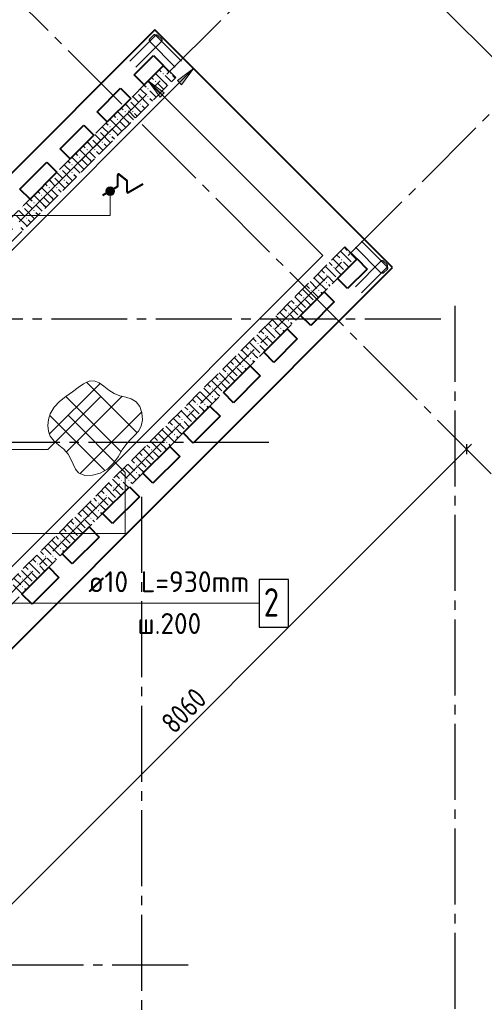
# Model space of a CAD drawing. Header units: millimetres. Extents: x 40580 to 1168286, y -220995 to 81020.
# Tile 360 of 419: x 953582 to 958475, y -120050 to -109687. Entities that reach past the tile are written whole.
import ezdxf

# ---------------------------------------------------------------- set-up
doc = ezdxf.new("R2010")
doc.units = ezdxf.units.MM
for name, pattern in [('______2', [270, 200, -70]), ('______5', [1100, 800, -100, 100, -100]), ('CENTER', [2, 1.25, -0.25, 0.25, -0.25])]:
    doc.linetypes.add(name, pattern=pattern)
for name, color, linetype, lineweight in [('Standard', 7, 'Continuous', 25), ('Общий01', 7, 'Continuous', 13), ('ОСИ', 7, 'CENTER', 15), ('Основная', 7, 'Continuous', 40), ('Позиционная метка линия выноска', 7, 'Continuous', 13), ('Позиционная метка номер позиции', 7, 'Continuous', 13)]:
    doc.layers.add(name, color=color, linetype=linetype, lineweight=lineweight)
doc.layers.add('ЖБ Стена верхний уровень', color=7, linetype='______2', true_color=0x656565)
doc.styles.add('GOST 2.304-81', font='txt')
doc.styles.add('ISOCPEUR', font='isocpeur.ttf')

msp = doc.modelspace()

# ---------------------------------------------------------------- hatches: boundary and pattern name
at = {"layer": 'ЖБ Стена верхний уровень', "linetype": 'Continuous', "lineweight": -3, "transparency": 33554687}
for points in [[(955085.7, -110255.1), (955092.3, -110248.6), (955098.8, -110255.1), (955092.3, -110261.7)], [(955165.7, -110255.1), (955172.2, -110248.6), (955178.7, -110255.1), (955172.2, -110261.7)], [(955005.7, -110335.1), (955012.3, -110328.6), (955018.7, -110335.1), (955012.3, -110341.6)], [(954815, -110451.4), (954818.7, -110455.1), (954812.3, -110461.7), (954808.5, -110457.9)], [(954925.8, -110415.1), (954932.2, -110408.6), (954938.7, -110415.1), (954932.2, -110421.6)], [(954735, -110531.4), (954738.7, -110535.1), (954732.2, -110541.6), (954728.5, -110537.9)], [(954845.7, -110575.2), (954852.2, -110568.7), (954858.7, -110575.2), (954852.2, -110581.6)], [(954925.8, -110495.1), (954932.2, -110488.7), (954938.7, -110495.1), (954932.2, -110501.6)], [(954685.7, -110655.1), (954692.3, -110648.6), (954698.8, -110655.1), (954692.3, -110661.7)], [(954765.7, -110655.1), (954772.2, -110648.6), (954778.7, -110655.1), (954772.2, -110661.7)], [(954605.7, -110735.1), (954612.3, -110728.6), (954618.7, -110735.1), (954612.3, -110741.6)], [(954415, -110851.4), (954418.7, -110855.1), (954412.3, -110861.7), (954408.5, -110857.9)], [(954525.8, -110815.1), (954532.2, -110808.6), (954538.7, -110815.1), (954532.2, -110821.6)], [(954335, -110931.4), (954338.7, -110935.1), (954332.2, -110941.6), (954328.5, -110937.9)], [(954445.7, -110975.2), (954452.2, -110968.7), (954458.7, -110975.2), (954452.2, -110981.6)], [(954525.8, -110895.1), (954532.2, -110888.7), (954538.7, -110895.1), (954532.2, -110901.6)], [(954285.7, -111055.1), (954292.3, -111048.6), (954298.8, -111055.1), (954292.3, -111061.7)], [(954365.7, -111055.1), (954372.2, -111048.6), (954378.7, -111055.1), (954372.2, -111061.7)], [(954205.7, -111135.1), (954212.3, -111128.6), (954218.7, -111135.1), (954212.3, -111141.6)], [(954015, -111251.4), (954018.7, -111255.1), (954012.3, -111261.7), (954008.5, -111257.9)], [(954125.8, -111215.1), (954132.2, -111208.6), (954138.7, -111215.1), (954132.2, -111221.6)], [(954125.8, -111295.1), (954132.2, -111288.7), (954138.7, -111295.1), (954132.2, -111301.6)], [(953935, -111331.4), (953938.7, -111335.1), (953932.2, -111341.6), (953928.5, -111337.9)], [(954045.7, -111375.2), (954052.2, -111368.7), (954058.7, -111375.2), (954052.2, -111381.6)], [(953885.7, -111455.1), (953892.3, -111448.6), (953898.8, -111455.1), (953892.3, -111461.7)], [(953965.7, -111455.1), (953972.2, -111448.6), (953978.7, -111455.1), (953972.2, -111461.7)], [(953725.8, -111615.1), (953732.2, -111608.6), (953738.7, -111615.1), (953732.2, -111621.6)], [(953805.7, -111535.1), (953812.3, -111528.6), (953818.7, -111535.1), (953812.3, -111541.6)], [(953615, -111651.4), (953618.7, -111655.1), (953612.3, -111661.7), (953608.5, -111657.9)], [(953725.8, -111695.1), (953732.2, -111688.7), (953738.7, -111695.1), (953732.2, -111701.6)], [(953645.7, -111775.2), (953652.2, -111768.7), (953658.7, -111775.2), (953652.2, -111781.6)], [(957045.7, -112135.1), (957052.2, -112128.6), (957058.7, -112135.1), (957052.2, -112141.6)], [(956965.7, -112215.1), (956972.2, -112208.6), (956978.7, -112215.1), (956972.2, -112221.6)], [(956885.7, -112295.1), (956892.3, -112288.7), (956898.8, -112295.1), (956892.3, -112301.6)], [(956805.7, -112375.2), (956812.3, -112368.7), (956818.7, -112375.2), (956812.3, -112381.6)], [(956645.7, -112535.1), (956652.2, -112528.6), (956658.7, -112535.1), (956652.2, -112541.6)], [(956725.7, -112535.1), (956732.2, -112528.6), (956738.7, -112535.1), (956732.2, -112541.6)], [(956805.7, -112455.1), (956812.3, -112448.6), (956818.7, -112455.1), (956812.3, -112461.7)], [(956565.7, -112615.1), (956572.2, -112608.6), (956578.7, -112615.1), (956572.2, -112621.6)], [(956485.7, -112695.1), (956492.3, -112688.7), (956498.8, -112695.1), (956492.3, -112701.6)], [(956405.7, -112775.2), (956412.3, -112768.7), (956418.7, -112775.2), (956412.3, -112781.6)], [(956405.7, -112855.1), (956412.3, -112848.6), (956418.7, -112855.1), (956412.3, -112861.7)], [(956245.7, -112935.1), (956252.2, -112928.6), (956258.7, -112935.1), (956252.2, -112941.6)], [(956325.8, -112935.1), (956332.2, -112928.6), (956338.7, -112935.1), (956332.2, -112941.6)], [(956165.7, -113015.1), (956172.2, -113008.6), (956178.7, -113015.1), (956172.2, -113021.6)], [(956085.7, -113095.1), (956092.3, -113088.7), (956098.8, -113095.1), (956092.3, -113101.6)], [(956005.7, -113175.2), (956012.3, -113168.7), (956018.7, -113175.2), (956012.3, -113181.6)], [(956005.7, -113255.1), (956012.3, -113248.6), (956018.7, -113255.1), (956012.3, -113261.7)], [(955845.7, -113335.1), (955852.2, -113328.6), (955858.7, -113335.1), (955852.2, -113341.6)], [(955925.8, -113335.1), (955932.2, -113328.6), (955938.7, -113335.1), (955932.2, -113341.6)], [(955765.7, -113415.1), (955772.2, -113408.6), (955778.7, -113415.1), (955772.2, -113421.6)], [(955605.7, -113575.2), (955612.3, -113568.7), (955618.7, -113575.2), (955612.3, -113581.6)], [(955685.7, -113495.1), (955692.3, -113488.7), (955698.8, -113495.1), (955692.3, -113501.6)], [(955605.7, -113655.1), (955612.3, -113648.6), (955618.7, -113655.1), (955612.3, -113661.7)], [(955445.7, -113735.1), (955452.2, -113728.6), (955458.7, -113735.1), (955452.2, -113741.6)], [(955525.8, -113735.1), (955532.2, -113728.6), (955538.7, -113735.1), (955532.2, -113741.6)], [(955285.7, -113895.1), (955292.3, -113888.7), (955298.8, -113895.1), (955292.3, -113901.6)], [(955365.7, -113815.1), (955372.2, -113808.6), (955378.7, -113815.1), (955372.2, -113821.6)], [(955205.7, -113975.2), (955212.3, -113968.7), (955218.7, -113975.2), (955212.3, -113981.6)], [(955205.7, -114055.1), (955212.3, -114048.6), (955218.7, -114055.1), (955212.3, -114061.7)], [(955045.7, -114135.1), (955052.2, -114128.6), (955058.7, -114135.1), (955052.2, -114141.6)], [(955125.8, -114135.1), (955132.2, -114128.6), (955138.7, -114135.1), (955132.2, -114141.6)], [(954885.7, -114295.1), (954892.3, -114288.7), (954898.8, -114295.1), (954892.3, -114301.6)], [(954965.7, -114215.1), (954972.2, -114208.6), (954978.7, -114215.1), (954972.2, -114221.6)], [(954805.7, -114375.2), (954812.3, -114368.7), (954818.7, -114375.2), (954812.3, -114381.6)], [(954805.7, -114455.1), (954812.3, -114448.6), (954818.7, -114455.1), (954812.3, -114461.7)], [(954565.7, -114615.1), (954572.2, -114608.6), (954578.7, -114615.1), (954572.2, -114621.6)], [(954645.7, -114535.1), (954652.2, -114528.6), (954658.7, -114535.1), (954652.2, -114541.6)], [(954725.8, -114535.1), (954732.2, -114528.6), (954738.7, -114535.1), (954732.2, -114541.6)], [(954485.7, -114695.1), (954492.3, -114688.7), (954498.8, -114695.1), (954492.3, -114701.6)], [(954405.7, -114775.2), (954412.3, -114768.7), (954418.7, -114775.2), (954412.3, -114781.6)], [(954405.7, -114855.1), (954412.3, -114848.6), (954418.7, -114855.1), (954412.3, -114861.7)], [(954165.7, -115015.1), (954172.2, -115008.6), (954178.7, -115015.1), (954172.2, -115021.6)], [(954245.7, -114935.1), (954252.2, -114928.6), (954258.7, -114935.1), (954252.2, -114941.6)], [(954325.8, -114935.1), (954332.2, -114928.6), (954338.7, -114935.1), (954332.2, -114941.6)], [(954085.7, -115095.1), (954092.3, -115088.7), (954098.8, -115095.1), (954092.3, -115101.6)], [(954005.7, -115175.2), (954012.3, -115168.7), (954018.7, -115175.2), (954012.3, -115181.6)], [(953845.7, -115335.1), (953852.2, -115328.6), (953858.7, -115335.1), (953852.2, -115341.6)], [(953925.8, -115335.1), (953932.2, -115328.6), (953938.7, -115335.1), (953932.2, -115341.6)], [(954005.7, -115255.1), (954012.3, -115248.6), (954018.7, -115255.1), (954012.3, -115261.7)], [(953765.7, -115415.1), (953772.2, -115408.6), (953778.7, -115415.1), (953772.2, -115421.6)], [(953685.7, -115495.1), (953692.3, -115488.7), (953698.8, -115495.1), (953692.3, -115501.6)], [(953605.7, -115575.2), (953612.3, -115568.7), (953618.7, -115575.2), (953612.3, -115581.6)], [(953605.7, -115655.1), (953612.3, -115648.6), (953618.7, -115655.1), (953612.3, -115661.7)]]:
    msp.add_hatch(color=7, dxfattribs=at).paths.add_polyline_path(points, flags=16)
at = {"layer": 'Позиционная метка линия выноска', "linetype": 'Continuous', "lineweight": 13, "transparency": 33554687}
for points in [[(955286, -110371.1), (955413.3, -110201.4), (955243.6, -110328.7)], [(955104.8, -110458.6), (954935.1, -110331.3), (955062.4, -110501)]]:
    msp.add_hatch(color=7, dxfattribs=at).paths.add_polyline_path(points)
at = {"layer": 'Позиционная метка номер позиции', "linetype": 'Continuous', "lineweight": 13, "transparency": 33554687}
for points in [[(954573.9, -111468.8), (954496.5, -111468.8), (954490.2, -111491.3)], [(954573.9, -111468.8), (954490.2, -111491.3), (954580.2, -111491.3)], [(954580.2, -111491.3), (954490.2, -111491.3), (954496.5, -111513.8)], [(954557.7, -111452.6), (954512.7, -111452.6), (954496.5, -111468.8)], [(954557.7, -111452.6), (954496.5, -111468.8), (954573.9, -111468.8)], [(954580.2, -111491.3), (954496.5, -111513.8), (954573.9, -111513.8)], [(954512.7, -111452.6), (954557.7, -111452.6), (954535.2, -111446.3)], [(954573.9, -111513.8), (954496.5, -111513.8), (954512.7, -111530)], [(954573.9, -111513.8), (954512.7, -111530), (954557.7, -111530)], [(954557.7, -111530), (954512.7, -111530), (954535.2, -111536.3)]]:
    msp.add_hatch(color=7, dxfattribs=at).paths.add_polyline_path(points)

# ---------------------------------------------------------------- linework, layer by layer
at = {"color": 7, "linetype": 'Continuous', "lineweight": -3, "transparency": 33554687}
for points in [[(954741.3, -110122), (955010.6, -109852.7), (955013.5, -109850.5), (955016.9, -109848.8), (955020.6, -109847.7), (955024.2, -109847.4), (955027.7, -109847.7), (955031.4, -109848.8), (955034.8, -109850.5), (955037.7, -109852.7), (955074.3, -109889.3), (955076.4, -109892.1), (955078.2, -109895.5), (955079.2, -109899.2), (955079.5, -109902.8), (955079.2, -109906.3), (955078.2, -109910), (955076.4, -109913.5), (955074.3, -109916.3), (954804.9, -110185.6)], [(955284.4, -110122), (955015.1, -109852.7), (955012.2, -109850.5), (955008.8, -109848.8), (955005.1, -109847.7), (955001.5, -109847.4), (954998, -109847.7), (954994.3, -109848.8), (954990.9, -109850.5), (954988, -109852.7), (954951.4, -109889.3), (954949.3, -109892.1), (954947.5, -109895.5), (954946.5, -109899.2), (954946.2, -109902.8), (954946.5, -109906.3), (954947.5, -109910), (954949.3, -109913.5), (954951.4, -109916.3), (955220.7, -110185.6)], [(957180.8, -112018.4), (957450.1, -112287.7), (957452.3, -112290.6), (957454, -112294), (957455.1, -112297.7), (957455.4, -112301.3), (957455.1, -112304.8), (957454, -112308.5), (957452.3, -112311.9), (957450.1, -112314.8), (957413.5, -112351.4), (957410.7, -112353.5), (957407.3, -112355.3), (957403.6, -112356.3), (957400, -112356.6), (957396.5, -112356.3), (957392.8, -112355.3), (957389.3, -112353.5), (957386.5, -112351.4), (957117.2, -112082.1)], [(957180.8, -112561.5), (957450.1, -112292.2), (957452.3, -112289.3), (957454, -112285.9), (957455.1, -112282.2), (957455.4, -112278.7), (957455.1, -112275.1), (957454, -112271.4), (957452.3, -112268), (957450.1, -112265.1), (957413.5, -112228.5), (957410.7, -112226.4), (957407.3, -112224.6), (957403.6, -112223.6), (957400, -112223.3), (957396.5, -112223.6), (957392.8, -112224.6), (957389.3, -112226.4), (957386.5, -112228.5), (957117.2, -112497.9)]]:
    msp.add_lwpolyline(points, dxfattribs=at)
at = {"color": 7, "linetype": 'Continuous', "lineweight": 25, "transparency": 33554687}
msp.add_lwpolyline([(956102.7, -116079.9), (956412.7, -116079.9), (956412.7, -115579.9), (956102.7, -115579.9), (956102.7, -116079.9)], dxfattribs=at)
at = {"layer": 'Standard', "color": 7, "linetype": 'Continuous', "lineweight": -3, "transparency": 33554687}
for p, q in [((956935, -108458.6), (958844.2, -110367.8)), ((958287.6, -114207.1), (958340.7, -114154.1)), ((958287.6, -114207.1), (952588.4, -119906.4))]:
    msp.add_line(p, q, dxfattribs=at)
at = {"layer": 'Standard', "color": 251, "linetype": 'Continuous', "lineweight": -3, "true_color": 0x656565, "transparency": 33554687}
for p, q in [((954167.8, -111225.8), (954560, -110833.6)), ((954167.8, -111225.8), (954256.2, -111137.4)), ((954167.8, -111225.8), (954079.4, -111314.2)), ((958287.6, -114207.1), (958199.2, -114118.7)), ((958287.6, -114207.1), (958376, -114295.5)), ((958287.6, -114207.1), (958287.6, -114207.1))]:
    msp.add_line(p, q, dxfattribs=at)
at = {"layer": 'Standard', "color": 7, "linetype": 'Continuous', "lineweight": 25, "transparency": 33554687}
msp.add_line((958287.6, -114154.1), (958287.6, -114260.1), dxfattribs=at)
at = {"layer": 'ЖБ Стена верхний уровень', "color": 251, "linetype": '______2', "lineweight": -3, "true_color": 0x656565, "transparency": 33554687}
for p, q in [((955097.7, -110168.7), (948917.6, -116348.8)), ((955225, -110295.9), (955097.7, -110168.7)), ((950409.6, -115111.3), (955225, -110295.9)), ((957006.9, -112077.8), (952191.5, -116893.2)), ((957134.2, -112205.1), (957006.9, -112077.8)), ((950954.1, -118385.2), (957134.2, -112205.1))]:
    msp.add_line(p, q, dxfattribs=at)
at = {"layer": 'ЖБ Стена верхний уровень', "color": 9, "linetype": 'Continuous', "lineweight": -3, "true_color": 0xc7c7c7, "transparency": 33554687}
for p, q in [((955112.3, -110355.1), (955011.7, -110254.6)), ((955051.7, -110214.6), (955072.2, -110235.1)), ((955112.3, -110195.1), (955091.7, -110174.6)), ((955152.2, -110235.1), (955112.3, -110195.1)), ((955032.2, -110435.1), (954931.7, -110334.6)), ((954971.7, -110294.6), (954992.3, -110315.1)), ((955032.2, -110355.1), (955099, -110421.9)), ((955112.3, -110275.2), (955179, -110341.9)), ((955112.3, -110355.1), (955139, -110381.9)), ((955192.3, -110275.2), (955219, -110301.9)), ((954872.2, -110435.1), (954851.7, -110414.6)), ((954912.3, -110475.2), (954872.2, -110435.1)), ((954891.7, -110374.6), (954912.3, -110395.1)), ((954952.2, -110435.1), (955019, -110501.9)), ((955032.2, -110435.1), (955059, -110461.9)), ((954712.3, -110595.1), (954691.7, -110574.6)), ((954752.2, -110555.1), (954859, -110661.9)), ((954771.7, -110494.6), (954832.2, -110555.1)), ((954832.2, -110475.2), (954939, -110581.9)), ((954952.2, -110515.1), (954979, -110541.9)), ((954712.3, -110755.1), (954611.7, -110654.6)), ((954651.7, -110614.6), (954672.2, -110635.1)), ((954752.2, -110635.1), (954712.3, -110595.1)), ((954712.3, -110675.2), (954779, -110741.9)), ((954792.3, -110675.2), (954819, -110701.9)), ((954872.2, -110595.1), (954899, -110621.9)), ((954491.7, -110774.6), (954512.3, -110795.1)), ((954632.2, -110835.1), (954531.7, -110734.6)), ((954571.7, -110694.6), (954592.3, -110715.1)), ((954632.2, -110755.1), (954699, -110821.9)), ((954712.3, -110755.1), (954739, -110781.9)), ((954432.2, -110875.2), (954539, -110981.9)), ((954472.2, -110835.1), (954451.7, -110814.6)), ((954512.3, -110875.2), (954472.2, -110835.1)), ((954552.2, -110835.1), (954619, -110901.9)), ((954632.2, -110835.1), (954659, -110861.9)), ((954312.3, -110995.1), (954291.7, -110974.6)), ((954352.2, -110955.1), (954459, -111061.9)), ((954371.7, -110894.6), (954432.2, -110955.1)), ((954552.2, -110915.1), (954579, -110941.9)), ((954312.3, -111155.1), (954211.7, -111054.6)), ((954251.7, -111014.6), (954272.2, -111035.1)), ((954352.2, -111035.1), (954312.3, -110995.1)), ((954312.3, -111075.2), (954379, -111141.9)), ((954392.3, -111075.2), (954419, -111101.9)), ((954472.2, -110995.1), (954499, -111021.9)), ((954091.7, -111174.6), (954112.3, -111195.1)), ((954232.2, -111235.1), (954131.7, -111134.6)), ((954171.7, -111094.6), (954192.3, -111115.1)), ((954232.2, -111155.1), (954299, -111221.9)), ((954312.3, -111155.1), (954339, -111181.9)), ((953971.7, -111294.6), (954032.2, -111355.1)), ((954032.2, -111275.2), (954139, -111381.9)), ((954072.2, -111235.1), (954051.7, -111214.6)), ((954112.3, -111275.2), (954072.2, -111235.1)), ((954152.2, -111235.1), (954219, -111301.9)), ((954232.2, -111235.1), (954259, -111261.9)), ((953912.3, -111395.1), (953891.7, -111374.6)), ((953952.2, -111435.1), (953912.3, -111395.1)), ((953952.2, -111355.1), (954059, -111461.9)), ((954072.2, -111395.1), (954099, -111421.9)), ((954152.2, -111315.1), (954179, -111341.9)), ((953771.7, -111494.6), (953792.3, -111515.1)), ((953912.3, -111555.1), (953811.7, -111454.6)), ((953851.7, -111414.6), (953872.2, -111435.1)), ((953912.3, -111475.2), (953979, -111541.9)), ((953992.3, -111475.2), (954019, -111501.9)), ((953691.7, -111574.6), (953712.3, -111595.1)), ((953832.2, -111635.1), (953731.7, -111534.6)), ((953832.2, -111555.1), (953899, -111621.9)), ((953912.3, -111555.1), (953939, -111581.9)), ((953571.7, -111694.6), (953632.2, -111755.1)), ((953632.2, -111675.2), (953739, -111781.9)), ((953672.2, -111635.1), (953651.7, -111614.6)), ((953712.3, -111675.2), (953672.2, -111635.1)), ((953752.2, -111635.1), (953819, -111701.9)), ((953832.2, -111635.1), (953859, -111661.9)), ((953552.2, -111755.1), (953659, -111861.9)), ((953672.2, -111795.1), (953699, -111821.9)), ((953752.2, -111715.1), (953779, -111741.9)), ((953592.3, -111875.2), (953619, -111901.9)), ((956960.9, -112123.8), (957072.2, -112235.1)), ((957000.9, -112083.8), (957032.2, -112115.1)), ((956880.9, -112203.8), (956992.3, -112315.1)), ((956920.9, -112163.8), (956952.2, -112195.1)), ((957112.3, -112195.1), (957072.2, -112155.1)), ((957128.2, -112211.1), (957112.3, -112195.1)), ((956760.9, -112323.8), (956792.3, -112355.1)), ((956800.9, -112283.8), (956912.3, -112395.1)), ((956840.9, -112243.8), (956872.2, -112275.2)), ((956968.2, -112371.1), (956912.3, -112315.1)), ((957048.2, -112291.1), (956992.3, -112235.1)), ((956680.9, -112403.8), (956712.3, -112435.1)), ((956712.3, -112435.1), (956808.2, -112531.1)), ((956720.9, -112363.8), (956792.3, -112435.1)), ((956872.2, -112435.1), (956832.2, -112395.1)), ((956888.2, -112451.1), (956872.2, -112435.1)), ((956560.9, -112523.8), (956672.2, -112635.1)), ((956600.9, -112483.8), (956632.2, -112515.1)), ((956640.9, -112443.8), (956712.3, -112515.1)), ((956832.2, -112475.2), (956848.2, -112491.1)), ((956440.9, -112643.8), (956472.2, -112675.2)), ((956480.9, -112603.8), (956592.3, -112715.1)), ((956520.9, -112563.8), (956552.2, -112595.1)), ((956648.2, -112691.1), (956592.3, -112635.1)), ((956712.3, -112595.1), (956672.2, -112555.1)), ((956728.2, -112611.1), (956712.3, -112595.1)), ((956752.2, -112555.1), (956768.2, -112571.1)), ((956360.9, -112723.8), (956392.3, -112755.1)), ((956400.9, -112683.8), (956512.3, -112795.1)), ((956568.2, -112771.1), (956512.3, -112715.1)), ((956240.9, -112843.8), (956312.3, -112915.1)), ((956280.9, -112803.8), (956312.3, -112835.1)), ((956312.3, -112835.1), (956408.2, -112931.1)), ((956320.9, -112763.8), (956392.3, -112835.1)), ((956472.2, -112835.1), (956432.2, -112795.1)), ((956488.2, -112851.1), (956472.2, -112835.1)), ((956160.9, -112923.8), (956272.2, -113035.1)), ((956200.9, -112883.8), (956232.2, -112915.1)), ((956312.3, -112995.1), (956272.2, -112955.1)), ((956352.2, -112955.1), (956368.2, -112971.1)), ((956432.2, -112875.2), (956448.2, -112891.1)), ((956040.9, -113043.8), (956072.2, -113075.2)), ((956080.9, -113003.8), (956192.3, -113115.1)), ((956120.9, -112963.8), (956152.2, -112995.1)), ((956248.2, -113091.1), (956192.3, -113035.1)), ((956328.2, -113011.1), (956312.3, -112995.1)), ((955920.9, -113163.8), (955992.3, -113235.1)), ((955960.9, -113123.8), (955992.3, -113155.1)), ((956000.9, -113083.8), (956112.3, -113195.1)), ((956168.2, -113171.1), (956112.3, -113115.1)), ((955840.9, -113243.8), (955912.3, -113315.1)), ((955880.9, -113203.8), (955912.3, -113235.1)), ((955912.3, -113235.1), (956008.2, -113331.1)), ((956072.2, -113235.1), (956032.2, -113195.1)), ((956088.2, -113251.1), (956072.2, -113235.1)), ((955720.9, -113363.8), (955752.2, -113395.1)), ((955760.9, -113323.8), (955872.2, -113435.1)), ((955800.9, -113283.8), (955832.2, -113315.1)), ((955912.3, -113395.1), (955872.2, -113355.1)), ((955952.2, -113355.1), (955968.2, -113371.1)), ((956032.2, -113275.2), (956048.2, -113291.1)), ((955640.9, -113443.8), (955672.2, -113475.2)), ((955680.9, -113403.8), (955792.3, -113515.1)), ((955848.2, -113491.1), (955792.3, -113435.1)), ((955928.2, -113411.1), (955912.3, -113395.1)), ((955520.9, -113563.8), (955592.3, -113635.1)), ((955560.9, -113523.8), (955592.3, -113555.1)), ((955600.9, -113483.8), (955712.3, -113595.1)), ((955768.2, -113571.1), (955712.3, -113515.1)), ((955400.9, -113683.8), (955432.2, -113715.1)), ((955440.9, -113643.8), (955512.3, -113715.1)), ((955480.9, -113603.8), (955512.3, -113635.1)), ((955512.3, -113635.1), (955608.2, -113731.1)), ((955672.2, -113635.1), (955632.2, -113595.1)), ((955632.2, -113675.2), (955648.2, -113691.1)), ((955688.2, -113651.1), (955672.2, -113635.1)), ((955320.9, -113763.8), (955352.2, -113795.1)), ((955360.9, -113723.8), (955472.2, -113835.1)), ((955512.3, -113795.1), (955472.2, -113755.1)), ((955552.2, -113755.1), (955568.2, -113771.1)), ((955200.9, -113883.8), (955312.3, -113995.1)), ((955240.9, -113843.8), (955272.2, -113875.2)), ((955280.9, -113803.8), (955392.3, -113915.1)), ((955448.2, -113891.1), (955392.3, -113835.1)), ((955528.2, -113811.1), (955512.3, -113795.1)), ((955120.9, -113963.8), (955192.3, -114035.1)), ((955160.9, -113923.8), (955192.3, -113955.1)), ((955368.2, -113971.1), (955312.3, -113915.1)), ((955000.9, -114083.8), (955032.2, -114115.1)), ((955040.9, -114043.8), (955112.3, -114115.1)), ((955080.9, -114003.8), (955112.3, -114035.1)), ((955112.3, -114035.1), (955208.2, -114131.1)), ((955272.2, -114035.1), (955232.2, -113995.1)), ((955232.2, -114075.2), (955248.2, -114091.1)), ((955288.2, -114051.1), (955272.2, -114035.1)), ((954920.9, -114163.8), (954952.2, -114195.1)), ((954960.9, -114123.8), (955072.2, -114235.1)), ((955112.3, -114195.1), (955072.2, -114155.1)), ((955128.2, -114211.1), (955112.3, -114195.1)), ((955152.2, -114155.1), (955168.2, -114171.1)), ((954800.9, -114283.8), (954912.3, -114395.1)), ((954840.9, -114243.8), (954872.2, -114275.2)), ((954880.9, -114203.8), (954992.3, -114315.1)), ((955048.2, -114291.1), (954992.3, -114235.1)), ((954680.9, -114403.8), (954712.3, -114435.1)), ((954720.9, -114363.8), (954792.3, -114435.1)), ((954760.9, -114323.8), (954792.3, -114355.1)), ((954872.2, -114435.1), (954832.2, -114395.1)), ((954968.2, -114371.1), (954912.3, -114315.1)), ((954600.9, -114483.8), (954632.2, -114515.1)), ((954640.9, -114443.8), (954712.3, -114515.1)), ((954712.3, -114435.1), (954808.2, -114531.1)), ((954832.2, -114475.2), (954848.2, -114491.1)), ((954888.2, -114451.1), (954872.2, -114435.1)), ((954480.9, -114603.8), (954592.3, -114715.1)), ((954520.9, -114563.8), (954552.2, -114595.1)), ((954560.9, -114523.8), (954672.2, -114635.1)), ((954712.3, -114595.1), (954672.2, -114555.1)), ((954728.2, -114611.1), (954712.3, -114595.1)), ((954752.2, -114555.1), (954768.2, -114571.1)), ((954400.9, -114683.8), (954512.3, -114795.1)), ((954440.9, -114643.8), (954472.2, -114675.2)), ((954568.2, -114771.1), (954512.3, -114715.1)), ((954648.2, -114691.1), (954592.3, -114635.1)), ((954280.9, -114803.8), (954312.3, -114835.1)), ((954320.9, -114763.8), (954392.3, -114835.1)), ((954360.9, -114723.8), (954392.3, -114755.1)), ((954472.2, -114835.1), (954432.2, -114795.1)), ((954160.9, -114923.8), (954272.2, -115035.1)), ((954200.9, -114883.8), (954232.2, -114915.1)), ((954240.9, -114843.8), (954312.3, -114915.1)), ((954312.3, -114835.1), (954408.2, -114931.1)), ((954432.2, -114875.2), (954448.2, -114891.1)), ((954488.2, -114851.1), (954472.2, -114835.1)), ((954080.9, -115003.8), (954192.3, -115115.1)), ((954120.9, -114963.8), (954152.2, -114995.1)), ((954312.3, -114995.1), (954272.2, -114955.1)), ((954328.2, -115011.1), (954312.3, -114995.1)), ((954352.2, -114955.1), (954368.2, -114971.1)), ((953960.9, -115123.8), (953992.3, -115155.1)), ((954000.9, -115083.8), (954112.3, -115195.1)), ((954040.9, -115043.8), (954072.2, -115075.2)), ((954168.2, -115171.1), (954112.3, -115115.1)), ((954248.2, -115091.1), (954192.3, -115035.1)), ((953880.9, -115203.8), (953912.3, -115235.1)), ((953912.3, -115235.1), (954008.2, -115331.1)), ((953920.9, -115163.8), (953992.3, -115235.1)), ((954072.2, -115235.1), (954032.2, -115195.1)), ((954088.2, -115251.1), (954072.2, -115235.1)), ((953760.9, -115323.8), (953872.2, -115435.1)), ((953800.9, -115283.8), (953832.2, -115315.1)), ((953840.9, -115243.8), (953912.3, -115315.1)), ((954032.2, -115275.2), (954048.2, -115291.1)), ((953640.9, -115443.8), (953672.2, -115475.2)), ((953680.9, -115403.8), (953792.3, -115515.1)), ((953720.9, -115363.8), (953752.2, -115395.1)), ((953848.2, -115491.1), (953792.3, -115435.1)), ((953912.3, -115395.1), (953872.2, -115355.1)), ((953928.2, -115411.1), (953912.3, -115395.1)), ((953952.2, -115355.1), (953968.2, -115371.1)), ((953560.9, -115523.8), (953592.3, -115555.1)), ((953600.9, -115483.8), (953712.3, -115595.1)), ((953768.2, -115571.1), (953712.3, -115515.1)), ((953512.3, -115635.1), (953608.2, -115731.1)), ((953520.9, -115563.8), (953592.3, -115635.1)), ((953672.2, -115635.1), (953632.2, -115595.1)), ((953688.2, -115651.1), (953672.2, -115635.1)), ((953632.2, -115675.2), (953648.2, -115691.1))]:
    msp.add_line(p, q, dxfattribs=at)
at = {"layer": 'Общий01', "color": 7, "linetype": 'Continuous', "lineweight": -3, "transparency": 33554687}
for p, q in [((954611.6, -111435.8), (954611.6, -111319.9)), ((954618.9, -111435.8), (954618.9, -111319.9)), ((954624.8, -111316.9), (954707.1, -111379.1)), ((954629.2, -111311.1), (954711.5, -111373.3)), ((954708.6, -111500.5), (954708.6, -111382.1)), ((954715.9, -111500.5), (954715.9, -111382.1)), ((954453.2, -111531), (954609.8, -111438.9)), ((954456.9, -111537.3), (954613.5, -111445.3)), ((954721.4, -111503.6), (954879.7, -111410.6)), ((954725.2, -111510), (954883.4, -111417))]:
    msp.add_line(p, q, dxfattribs=at)
for centre, radius, start, end in [((954622.6, -111319.9), 11, 52.90778, 180), ((954622.6, -111319.9), 3.67, 52.90778, 180), ((954704.9, -111382.1), 3.67, 0, 52.90778), ((954704.9, -111382.1), 11, 0, 52.90778), ((954607.9, -111435.8), 3.67, 300.44704, 0), ((954607.9, -111435.8), 11, 300.44704, 0), ((954719.6, -111500.5), 11, 180, 300.44704), ((954719.6, -111500.5), 3.67, 180, 300.44704)]:
    msp.add_arc(centre, radius, start, end, dxfattribs=at)
at = {"layer": 'ОСИ', "color": 8, "linetype": '______5', "lineweight": -3, "transparency": 33554687}
for p, q in [((950981, -106900.4), (958572.4, -114491.8)), ((948910.5, -116483.1), (957254.5, -108139.1)), ((950819.7, -118392.3), (959163.7, -110048.3)), ((958165.3, -112699.6), (958165.3, -121348.3)), ((958015.3, -112838.3), (942364.8, -112838.3)), ((956205.3, -114138.3), (942364.8, -114138.3)), ((956205.3, -114138.3), (942364.8, -114138.3)), ((954865.3, -114708.3), (954865.3, -121348.3)), ((955355.3, -119638.3), (942364.8, -119638.3))]:
    msp.add_line(p, q, dxfattribs=at)
at = {"layer": 'Основная', "transparency": 33554687}
for p, q in [((955005.8, -109793.9), (948450.9, -116348.8)), ((957508.9, -112297), (955005.8, -109793.9)), ((954786.6, -110267.6), (954991.6, -110062.6)), ((954991.6, -110062.6), (955097.7, -110168.7)), ((955097.7, -110168.7), (954892.6, -110373.7)), ((954892.6, -110373.7), (954786.6, -110267.6)), ((954397.7, -110656.6), (954645.2, -110409.1)), ((954645.2, -110409.1), (954751.2, -110515.1)), ((954751.2, -110515.1), (954503.7, -110762.6)), ((954503.7, -110762.6), (954397.7, -110656.6)), ((954008.8, -111045.5), (954256.3, -110798)), ((954256.3, -110798), (954362.3, -110904)), ((954362.3, -110904), (954114.8, -111151.5)), ((954114.8, -111151.5), (954008.8, -111045.5)), ((953584.5, -111469.7), (953867.3, -111186.9)), ((953867.3, -111186.9), (953973.4, -111293)), ((953973.4, -111293), (953690.6, -111575.8)), ((953690.6, -111575.8), (953584.5, -111469.7)), ((956929.1, -112410.2), (957134.2, -112205.1)), ((957134.2, -112205.1), (957240.2, -112311.2)), ((950954.1, -118851.9), (957508.9, -112297)), ((957240.2, -112311.2), (957035.2, -112516.2)), ((957035.2, -112516.2), (956929.1, -112410.2)), ((956540.2, -112799.1), (956787.7, -112551.6)), ((956787.7, -112551.6), (956893.8, -112657.7)), ((956893.8, -112657.7), (956646.3, -112905.1)), ((956646.3, -112905.1), (956540.2, -112799.1)), ((956151.3, -113188), (956398.8, -112940.5)), ((956398.8, -112940.5), (956504.8, -113046.6)), ((956504.8, -113046.6), (956257.4, -113294.1)), ((956257.4, -113294.1), (956151.3, -113188)), ((955727, -113612.3), (956009.9, -113329.4)), ((956009.9, -113329.4), (956115.9, -113435.5)), ((956115.9, -113435.5), (955833.1, -113718.3)), ((955833.1, -113718.3), (955727, -113612.3)), ((955302.8, -114036.5), (955585.6, -113753.7)), ((955585.6, -113753.7), (955691.7, -113859.7)), ((955691.7, -113859.7), (955408.8, -114142.6)), ((955408.8, -114142.6), (955302.8, -114036.5)), ((954878.5, -114460.8), (955161.3, -114177.9)), ((955161.3, -114177.9), (955267.4, -114284)), ((955267.4, -114284), (954984.6, -114566.8)), ((954984.6, -114566.8), (954878.5, -114460.8)), ((954454.2, -114885), (954737.1, -114602.2)), ((954737.1, -114602.2), (954843.1, -114708.3)), ((954843.1, -114708.3), (954560.3, -114991.1)), ((954560.3, -114991.1), (954454.2, -114885)), ((954030, -115309.3), (954312.8, -115026.5)), ((954312.8, -115026.5), (954418.9, -115132.5)), ((954418.9, -115132.5), (954136, -115415.4)), ((954136, -115415.4), (954030, -115309.3)), ((953605.7, -115733.6), (953888.5, -115450.7)), ((953888.5, -115450.7), (953994.6, -115556.8)), ((953994.6, -115556.8), (953711.8, -115839.6)), ((953711.8, -115839.6), (953605.7, -115733.6))]:
    msp.add_line(p, q, dxfattribs=at)
at = {"layer": 'Позиционная метка линия выноска', "color": 251, "linetype": 'Continuous', "lineweight": 13, "true_color": 0x494949, "transparency": 33554687}
for p, q in [((955413.3, -110201.4), (955243.6, -110328.7)), ((955286, -110371.1), (955413.3, -110201.4)), ((954935.1, -110331.3), (955062.4, -110501)), ((955104.8, -110458.6), (954935.1, -110331.3)), ((955243.6, -110328.7), (955286, -110371.1)), ((955062.4, -110501), (955104.8, -110458.6))]:
    msp.add_line(p, q, dxfattribs=at)
at = {"layer": 'Позиционная метка линия выноска', "color": 251, "linetype": 'Continuous', "lineweight": 13, "true_color": 0x494949, "transparency": 33554687, "extrusion": (0, 0, -1)}
msp.add_lwpolyline([(-955413.3, -110201.4), (-949289.8, -116324.9), (-950140.9, -117176), (-951378.3, -115938.6), (-952389.5, -116949.8)], dxfattribs=at)
at = {"layer": 'Позиционная метка линия выноска', "color": 251, "linetype": 'Continuous', "lineweight": 13, "true_color": 0x494949, "transparency": 33554687}
msp.add_lwpolyline([(951993.5, -116949.8), (956773.5, -112169.7), (954935.1, -110331.3)], dxfattribs=at)
at = {"layer": 'Позиционная метка номер позиции', "color": 7, "linetype": 'Continuous', "lineweight": 13, "transparency": 33554687}
for p, q in [((954490.2, -111491.3), (954490.2, -111491.3)), ((954535.2, -111446.3), (954535.2, -111446.3)), ((954580.2, -111491.3), (954580.2, -111491.3)), ((954535.2, -111536.3), (954535.2, -111536.3))]:
    msp.add_line(p, q, dxfattribs=at)
at = {"layer": 'Позиционная метка номер позиции', "color": 7, "linetype": 'Continuous', "lineweight": -3, "transparency": 33554687}
for p, q in [((953893.8, -114049.3), (954427.6, -113515.5)), ((954285.9, -113502.3), (954818.5, -114034.9)), ((954067.5, -113652.6), (954649.3, -114234.4)), ((954074.6, -114237.2), (954660.5, -113651.2)), ((953898.2, -113852), (954479.9, -114433.6)), ((954214.7, -114465.7), (954866.5, -113814))]:
    msp.add_line(p, q, dxfattribs=at)
at = {"layer": 'Позиционная метка номер позиции', "color": 7, "linetype": 'Continuous', "lineweight": 13, "transparency": 33554687}
for points in [[(954536.4, -111491.3), (954536.4, -111747.3), (951316.6, -111747.3)], [(954437.4, -113653.8), (953878.8, -114212.4), (952021.8, -114212.4)], [(954092.3, -113850.8), (954693.3, -114451.8), (954693.3, -115095.7), (952021.8, -115095.7)], [(951929.9, -116490.2), (951929.9, -115829.9), (956102.7, -115829.9)], [(952573.3, -116369.9), (952573.3, -115829.9), (956102.7, -115829.9)]]:
    msp.add_lwpolyline(points, dxfattribs=at)
at = {"layer": 'Позиционная метка номер позиции', "color": 7, "linetype": '______2', "lineweight": 13, "transparency": 33554687}
msp.add_lwpolyline([(954136.4, -113604.6), (954066.4, -113653.3), (954001.2, -113705.8), (953945.5, -113765.8), (953904.1, -113836.9), (953885.8, -113895.6), (953878.8, -113957.3), (953884.4, -114017.5), (953904.1, -114071.5), (953943.6, -114121.8), (953994.1, -114165.3), (954046.6, -114208.9), (954092.1, -114259.5), (954120.7, -114311.6), (954144.1, -114366.6), (954169.2, -114417.5), (954202.4, -114457.2), (954267.2, -114484), (954347.1, -114482.7), (954430.4, -114458.6), (954505.3, -114416.8), (954568.8, -114356.3), (954617.4, -114286.8), (954661.4, -114214.8), (954710.7, -114146.5), (954751.7, -114103.6), (954794.3, -114061.7), (954832.6, -114016.8), (954860.6, -113965.3), (954874.3, -113897.7), (954869.2, -113826.1), (954846.5, -113760), (954807.4, -113708.4), (954757.4, -113678.6), (954698.9, -113660.6), (954636.8, -113645), (954576.1, -113622.5), (954520.2, -113587), (954468.4, -113545.8), (954418.3, -113509.6), (954367.7, -113489.1), (954312.5, -113492.8), (954255, -113518.1), (954196.1, -113557.7), (954136.4, -113604.6)], dxfattribs=at)
at = {"layer": 'Позиционная метка номер позиции', "color": 7, "linetype": 'Continuous', "lineweight": 13, "transparency": 33554687}
msp.add_circle((954535.2, -111491.3), 45, dxfattribs=at)

# ---------------------------------------------------------------- texts
at = {"color": 7, "linetype": 'Continuous', "lineweight": 13, "transparency": 33554687, "attachment_point": 7, "style": 'ISOCPEUR'}
for s, insert, char_height, width in [('\\W0.96;ø10 L=930mm ', (954304.6, -115712.6), 220, 1997.593), ('\\W0.78;2', (956152.7, -115969.9), 300, 326.834), ('\\W0.95;ш.200 ', (954821.6, -116152.6), 220, 962.821)]:
    msp.add_mtext(s, dxfattribs=dict(at, insert=insert, char_height=char_height, width=width))
at = {"layer": 'Standard', "color": 7, "linetype": 'Continuous', "lineweight": 25, "transparency": 33554687, "insert": (955209.1, -117214.9), "char_height": 220, "width": 672.63, "attachment_point": 7, "rotation": 45, "style": 'GOST 2.304-81'}
msp.add_mtext('8060', dxfattribs=at)

doc.saveas('drawing.dxf')
